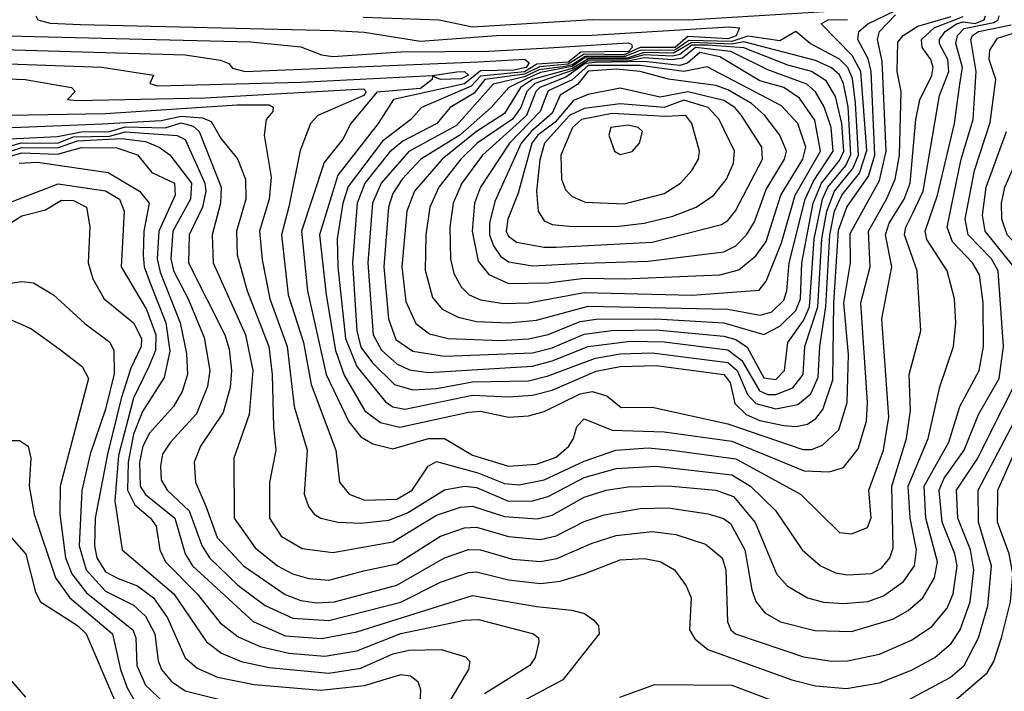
# Model space of a CAD drawing. Extents: x 1173029 to 1307123, y 522559 to 678521.
# Tile 542 of 623: x 1207780 to 1210248, y 666511 to 668195. Entities that reach past the tile are written whole.
import ezdxf

# ---------------------------------------------------------------- set-up
doc = ezdxf.new("R2010")
doc.units = 0

msp = doc.modelspace()

# ---------------------------------------------------------------- linework, layer by layer
at = {"layer": '0CON10XD'}
for points in [[(1207377.6, 668097.6), (1207986.2, 668076.2), (1208115.8, 668055.8), (1208106.4, 668035), (1208125, 668029.5), (1208485, 668038.5), (1208815, 668055.1), (1208876, 668064), (1208895, 668064.7), (1208905, 668055.7), (1208886.8, 668046.8), (1208834.6, 668044.6), (1208815, 668053.3), (1208814, 668045), (1208785, 668022.4), (1208675, 668012.9), (1208610.2, 667935), (1208590, 667895), (1208543, 667837), (1208486.5, 667665), (1208501.3, 667515), (1208548.4, 667305), (1208605, 667186.2), (1208635, 667148.4), (1208665, 667131), (1208715, 667119), (1208805, 667144.6), (1208844.7, 667144.7), (1208915, 667102.9), (1209005, 667075.6), (1209075, 667080.4), (1209125, 667098.1), (1209156.1, 667125), (1209168.4, 667145), (1209176.1, 667175), (1209195, 667193.8), (1209265.1, 667165.1), (1209395, 667161.5), (1209565, 667137.5), (1209746.4, 667063.6), (1209809, 667061), (1209845, 667072), (1209881.3, 667118.7), (1209902.3, 667187.7), (1209905.1, 667235), (1209888.3, 667485), (1209912.1, 667575), (1209907.3, 667665), (1209953.7, 667746.3), (1209974.6, 667795.4), (1209984.9, 667855), (1209989.3, 668015), (1209979.1, 668065), (1209981.3, 668138.7), (1209994.4, 668155), (1210031.1, 668178.9), (1210115, 668202.9)], [(1207420.6, 668059.4), (1207794, 668045), (1207910, 668025), (1207919.1, 668015), (1207900, 667995), (1207922.5, 667992.5), (1208245, 667999.2), (1208641.6, 668021.6), (1208648.5, 668015), (1208642.4, 668005), (1208527.3, 667955), (1208508.9, 667935), (1208482.9, 667867.1), (1208454.3, 667725.7), (1208435.9, 667655), (1208453.2, 667505), (1208491.1, 667385), (1208510.3, 667280.3), (1208572.4, 667115), (1208581.8, 667035), (1208605.9, 667005), (1208645, 666989.7), (1208725, 666992.8), (1208763.8, 667015), (1208803.6, 667075), (1208825, 667086.5), (1208928.4, 667058.4), (1208995, 667031.8), (1209031.9, 667028.1), (1209095, 667041.2), (1209195, 667088.1), (1209274.3, 667115.7), (1209355, 667121.3), (1209415.7, 667115.7), (1209575, 667093.6), (1209737.5, 667005), (1209835, 666908.7), (1209865, 666905.4), (1209905, 666921.1), (1209914.1, 666945.9), (1209908.6, 667015), (1209945.1, 667115), (1209958.2, 667198.2), (1209940.6, 667445), (1209966, 667575), (1209950.5, 667655), (1209959.6, 667685), (1209996.6, 667745), (1210011.6, 667785), (1210026, 667945), (1210036.1, 667993.9), (1210066, 668055), (1210069.5, 668075), (1210064.1, 668095), (1210041.9, 668125), (1210040, 668145), (1210071.8, 668175), (1210145, 668202.7)], [(1207536.2, 668126.2), (1208195, 668106.9), (1208283.7, 668093.7), (1208304.4, 668085), (1208313.6, 668073.6), (1208344.9, 668064.9), (1208929.4, 668089.4), (1209046, 668096), (1209056.7, 668086.7), (1209049.2, 668075), (1209018.7, 668068.7), (1208935, 668066.8), (1208895, 668034.2), (1208716.8, 667995), (1208678.3, 667935), (1208577.1, 667805), (1208531.5, 667655), (1208547.8, 667505), (1208571.4, 667365), (1208593.7, 667303.7), (1208645, 667214), (1208684.7, 667184.7), (1208732.9, 667172.9), (1208905, 667210.5), (1208935, 667213.4), (1209005, 667197.9), (1209055, 667201.2), (1209095, 667212.7), (1209185, 667257), (1209215, 667262.1), (1209251.3, 667251.3), (1209287.4, 667222.6), (1209365, 667222.9), (1209555, 667181.1), (1209742.7, 667117.3), (1209765, 667116.7), (1209792.4, 667127.6), (1209833.6, 667166.4), (1209854.4, 667235), (1209857.6, 667355), (1209845.6, 667485), (1209862.6, 667585), (1209861.4, 667658.6), (1209935, 667791.7), (1209952, 667865), (1209941.4, 668091.4), (1209929.9, 668145), (1209934.7, 668165), (1209975, 668207.6)], [(1207556.3, 667916.3), (1207986.4, 667933.6), (1208135, 667942.4), (1208185, 667952.7), (1208238.6, 667948.6), (1208259.9, 667939.9), (1208285, 667895.9), (1208326.1, 667846.1), (1208345.9, 667795), (1208347, 667745), (1208323.1, 667665), (1208324.9, 667604.9), (1208350.3, 667515), (1208404.4, 667375), (1208413, 667305), (1208416.3, 667173.7), (1208422.3, 667115), (1208406, 667034), (1208406, 666945), (1208435, 666899.3), (1208488.3, 666868.3), (1208565, 666858.8), (1208715, 666885.2), (1208825, 666952.7), (1208885, 666972.5), (1208915, 666974.9), (1208995, 666949.3), (1209076.7, 666943.3), (1209115, 666952.5), (1209195, 666997.2), (1209250, 667015), (1209305, 667023.5), (1209405, 667026.1), (1209525, 667014.6), (1209569, 666999), (1209623.7, 666933.7), (1209676.8, 666805), (1209703.8, 666775), (1209754.5, 666745), (1209795, 666734.4), (1209845, 666730.5), (1209906.1, 666736.1), (1209945, 666750), (1209995, 666785.6), (1210022.8, 666825), (1210027.7, 666865), (1210011.6, 666945), (1210007.1, 667025), (1210057.4, 667145), (1210086.1, 667273.9), (1210120.8, 667375), (1210126.7, 667435), (1210122.8, 667495), (1210104.4, 667565), (1210054.1, 667644.1), (1210049.3, 667665), (1210080.5, 667755), (1210123.5, 667935), (1210136.4, 668033.6), (1210143, 668075), (1210126.8, 668135), (1210130.9, 668155), (1210147, 668173), (1210221.8, 668188.2), (1210232.9, 668195), (1210234.9, 668205)], [(1207704.9, 667954.9), (1207995, 667959.6), (1208325, 667981.2), (1208405, 667981.4), (1208415.3, 667975.3), (1208414.1, 667965), (1208398.1, 667945), (1208392.5, 667905), (1208410.2, 667800.2), (1208405.7, 667745), (1208381.4, 667665), (1208387.5, 667592.5), (1208407.1, 667495), (1208450.3, 667375), (1208468, 667225), (1208500.7, 667115), (1208492.7, 667005), (1208503.9, 666973.9), (1208518.5, 666955), (1208535, 666944.7), (1208577.5, 666935), (1208635, 666932.2), (1208705, 666940.1), (1208752.1, 666957.9), (1208845, 667016.1), (1208895, 667024.9), (1208925, 667021.4), (1209005, 666987.5), (1209065, 666988.2), (1209105, 666999), (1209195, 667046.4), (1209275, 667069.3), (1209375, 667075.1), (1209565, 667053.3), (1209611.6, 667025), (1209674.2, 666964.2), (1209741.2, 666865), (1209787.1, 666825), (1209825, 666807.7), (1209855, 666803), (1209915, 666805.9), (1209940.5, 666819.5), (1209961.3, 666845), (1209969.7, 666870.3), (1209966, 667025), (1210002.8, 667145), (1210012.9, 667215), (1210009.7, 667305), (1210038.4, 667415), (1210029.2, 667565), (1209997.6, 667655), (1210000.8, 667675), (1210018.2, 667708.2), (1210044.9, 667765), (1210085.6, 668005), (1210109.1, 668065), (1210106, 668095), (1210085.2, 668134.8), (1210085.6, 668145), (1210100.1, 668165), (1210128.3, 668185), (1210145, 668190), (1210175, 668185.2), (1210197.8, 668195), (1210200.9, 668205)], [(1207715.1, 668155.1), (1208359.1, 668139.1), (1208485, 668126.7), (1208536.6, 668106.6), (1208565, 668103), (1208735, 668114.8), (1208956.3, 668116.3), (1209105.4, 668124.6), (1209305, 668136.6), (1209313.9, 668133.9), (1209314.8, 668125), (1209306.2, 668115), (1209186.1, 668113.9), (1209155, 668088.8), (1209076.6, 668083.4), (1209045, 668064), (1208935, 668053), (1208911.5, 668028.5), (1208787.5, 667975), (1208760.8, 667945), (1208689.6, 667890.4), (1208603.1, 667776.9), (1208590.1, 667735), (1208576, 667645), (1208577.5, 667575), (1208596.3, 667395), (1208625, 667324.8), (1208696.5, 667236.5), (1208715, 667224.1), (1208745, 667218.5), (1208915, 667253.1), (1209005, 667248.9), (1209065, 667253.2), (1209114.5, 667265.5), (1209225, 667313.6), (1209285, 667325.6), (1209375, 667328), (1209545, 667305.1), (1209560.8, 667285), (1209572.5, 667232.5), (1209601.1, 667205), (1209635, 667189.7), (1209695, 667177.3), (1209725.4, 667174.6), (1209755, 667180.5), (1209775.5, 667194.5), (1209792.7, 667217.3), (1209818, 667292), (1209820.9, 667485), (1209832.6, 667667.4), (1209853.2, 667725), (1209907.6, 667802.4), (1209923.7, 667855), (1209914.5, 668065), (1209906.9, 668096.9), (1209880.9, 668145), (1209883.4, 668165), (1209905.7, 668185), (1209975, 668218.3)], [(1207820.8, 668205), (1207825.5, 668195), (1207856.5, 668186.5), (1207932.7, 668182.8), (1208567.9, 668167.9), (1208643.5, 668163.5), (1208785, 668141.5), (1208975, 668155.1), (1209215, 668155.9), (1209557.3, 668177.3), (1209584.5, 668174.5), (1209575.8, 668154.2), (1209555, 668147.4), (1209455, 668152.8), (1209423, 668125), (1209335, 668125), (1209295, 668107.1), (1209195, 668108.2), (1209155, 668083.1), (1209083.3, 668076.7), (1209045, 668058.2), (1208946, 668045), (1208918.9, 668011.1), (1208859.3, 667975), (1208825.2, 667935), (1208740, 667890), (1208706.9, 667863.1), (1208644.9, 667785), (1208625.6, 667735), (1208614, 667585), (1208624.8, 667415), (1208635, 667373.3), (1208664.3, 667334.3), (1208719.8, 667279.8), (1208765, 667266.3), (1208825, 667270), (1208915, 667286.6), (1209055, 667289.5), (1209105, 667301.5), (1209223.5, 667346.5), (1209285, 667357.3), (1209365, 667359.3), (1209555, 667335.2), (1209578, 667315), (1209604.6, 667254.6), (1209625, 667232), (1209675, 667219), (1209730.4, 667229.6), (1209763.2, 667256.8), (1209781.8, 667298.2), (1209785.3, 667375), (1209800.4, 667475), (1209810.5, 667655), (1209822.7, 667715), (1209840.3, 667755), (1209885, 667809.7), (1209903, 667867), (1209888.2, 668065), (1209867, 668105), (1209789.2, 668185), (1209806.4, 668195), (1209855, 668195.4)], [(1208641, 668201), (1208831.2, 668195), (1208915, 668177.1), (1209214.9, 668195.1), (1209456.2, 668195), (1209865, 668220.1)], [(1207345, 667876.2), (1207875, 667901.8), (1207933.7, 667913.7), (1208005, 667914.5), (1208045, 667926.2), (1208145, 667923.8), (1208185, 667936.6), (1208215, 667928.1), (1208229.7, 667915), (1208284.7, 667774.7), (1208283.4, 667735), (1208262.7, 667655), (1208264.8, 667585), (1208345.6, 667405), (1208364.6, 667315.4), (1208355.4, 667204.6), (1208316.7, 667095), (1208317.5, 666945), (1208370.6, 666870.6), (1208426.2, 666825), (1208463.8, 666805), (1208505, 666793.6), (1208555, 666789), (1208642.7, 666812.7), (1208725, 666830.3), (1208835, 666899.6), (1208895, 666920.3), (1208925, 666921.8), (1209005, 666899.2), (1209085, 666891.4), (1209125, 666900.7), (1209195, 666936.4), (1209245, 666953.3), (1209335, 666969.3), (1209405, 666970.9), (1209505.6, 666955.6), (1209544, 666944), (1209561.3, 666931.3), (1209597.4, 666865), (1209614.8, 666765), (1209625.4, 666735.4), (1209647.5, 666707.5), (1209686.9, 666685), (1209773.2, 666663.2), (1209865, 666660.9), (1209968.9, 666691.1), (1210006.8, 666713.2), (1210043.4, 666745), (1210073, 666795), (1210080.8, 666835), (1210051.4, 666945), (1210047.3, 667025), (1210109.3, 667135), (1210136.3, 667225), (1210184.8, 667315), (1210195.7, 667375), (1210195.1, 667484.9), (1210185.5, 667555), (1210167.9, 667585), (1210117.9, 667637.9), (1210104.4, 667675), (1210139.7, 667845), (1210169.7, 667945), (1210177.1, 668065), (1210164, 668145), (1210167.9, 668155), (1210182.9, 668165), (1210265, 668182.2)], [(1209675, 667254.7), (1209718.3, 667271.7), (1209744, 667305), (1209748.2, 667375), (1209780.8, 667475), (1209790.7, 667645), (1209802.8, 667715), (1209822.1, 667765), (1209868.3, 667821.7), (1209882.4, 667855), (1209875.3, 667985.3), (1209867.2, 668047.2), (1209855.8, 668075), (1209835, 668095.8), (1209761, 668135), (1209725, 668165.5), (1209685, 668141.7), (1209605, 668153.8), (1209565, 668140.4), (1209456.9, 668143.1), (1209421.8, 668118.2), (1209335, 668118.1), (1209297.2, 668102.8), (1209197, 668103), (1209165, 668081.4), (1209147.6, 668077.6), (1209081, 668069), (1209045, 668052.1), (1208967, 668033), (1208875, 667929.4), (1208755, 667864.1), (1208686.4, 667785), (1208664.5, 667735), (1208652.7, 667585), (1208665.6, 667405), (1208686.5, 667366.5), (1208725, 667331.7), (1208757.2, 667317.2), (1208805, 667309.9), (1209065, 667326.4), (1209115, 667339), (1209205, 667375.3), (1209310.9, 667389.1), (1209395, 667387.2), (1209555, 667366.8), (1209590.1, 667340.1), (1209634.2, 667264.2), (1209655, 667255.1), (1209675, 667254.7)], [(1210150.2, 667695), (1210173, 667817), (1210212.7, 667937.3), (1210227, 668045), (1210209.8, 668095), (1210211.8, 668118.2), (1210231.1, 668148.9), (1210283.7, 668165)], [(1209675, 667292.6), (1209696.9, 667315), (1209705.4, 667385), (1209745, 667440.9), (1209759.3, 667475), (1209771.7, 667645), (1209792.1, 667745), (1209806, 667775), (1209850.4, 667829.6), (1209863.5, 667856.5), (1209856.5, 667976.5), (1209845.2, 668035), (1209835, 668056.8), (1209815, 668074), (1209775, 668092.6), (1209595, 668139.9), (1209565, 668133.6), (1209465, 668138), (1209418.9, 668111.1), (1209345, 668112.9), (1209305, 668099.6), (1209195, 668098.3), (1209165, 668077.2), (1209085, 668062.6), (1209052.2, 668047.8), (1209005.9, 668025), (1208961.4, 667975), (1208883.6, 667905), (1208785.1, 667845), (1208738.6, 667795), (1208715, 667758.9), (1208704.5, 667725), (1208693.1, 667575), (1208704.5, 667444.5), (1208722.9, 667392.9), (1208765, 667363.4), (1208845, 667351), (1209065, 667359.6), (1209115, 667371.9), (1209195, 667406.6), (1209264.4, 667415.6), (1209375, 667417.3), (1209545, 667401.5), (1209575, 667392.7), (1209603.4, 667373.4), (1209645, 667296.4), (1209675, 667292.6)], [(1208985, 667390.2), (1209055, 667394.5), (1209105, 667405.5), (1209185, 667438.4), (1209225, 667443.7), (1209374.8, 667444.8), (1209545, 667434.4), (1209645, 667405.7), (1209685, 667426.3), (1209725, 667465.5), (1209737.2, 667495), (1209740.1, 667585), (1209768.5, 667735), (1209790, 667785), (1209835, 667841.6), (1209845.3, 667865), (1209840.6, 667935), (1209825, 668002.2), (1209801.7, 668041.7), (1209765, 668064.9), (1209705, 668080.6), (1209595, 668124.5), (1209505, 668131.2), (1209465, 668131.2), (1209435, 668108.1), (1209416.2, 668103.8), (1209345, 668106.9), (1209305, 668095.7), (1209204.2, 668095.8), (1209165, 668072.5), (1209065.3, 668045), (1209035.1, 668025), (1208995, 667959.5), (1208925, 667914.8), (1208838.6, 667845), (1208769.3, 667765), (1208750.4, 667715), (1208737.5, 667575), (1208748, 667488), (1208773.1, 667433.1), (1208807.2, 667407.2), (1208854, 667395), (1208985, 667390.2)], [(1209005, 667434.9), (1209075, 667441.2), (1209205, 667476.3), (1209555, 667468.8), (1209636.2, 667453.8), (1209665, 667462.5), (1209695, 667491.3), (1209703, 667515), (1209708.8, 667585), (1209748.4, 667745), (1209769.8, 667790.2), (1209819.3, 667865), (1209813.9, 667925), (1209796.8, 667976.8), (1209775, 668014.2), (1209753.1, 668033.1), (1209655, 668069.4), (1209562.8, 668115), (1209473.7, 668125), (1209441.6, 668098.4), (1209415.9, 668094.1), (1209345, 668099.5), (1209305, 668091.3), (1209205, 668091.5), (1209165, 668067.3), (1209071.3, 668035), (1209051.2, 668015), (1209036.1, 667975), (1209015, 667945.2), (1208926.3, 667885), (1208886, 667845), (1208830.4, 667775), (1208808.2, 667725), (1208797.9, 667655), (1208796.6, 667566.6), (1208815, 667498.5), (1208839, 667469), (1208878.7, 667448.7), (1208925, 667437.9), (1209005, 667434.9)], [(1208992.8, 667482.8), (1209055, 667484.9), (1209195, 667510.8), (1209465.9, 667504.1), (1209633.1, 667516.9), (1209651.1, 667538.9), (1209689.1, 667635), (1209723.6, 667755), (1209786.9, 667865), (1209773.2, 667943.2), (1209735, 667998.6), (1209695.1, 668025.1), (1209635, 668041.7), (1209535, 668102.1), (1209485, 668112.9), (1209453.8, 668086.2), (1209435, 668080.4), (1209345, 668090.5), (1209222.7, 668087.3), (1209197.6, 668085), (1209149.2, 668050.8), (1209083.5, 668025), (1209074, 668015), (1209050, 667955), (1208940.3, 667855), (1208888.5, 667785), (1208866.2, 667735), (1208858.3, 667675), (1208859.7, 667595), (1208868.4, 667558.4), (1208886.7, 667525), (1208906.6, 667505), (1208935, 667492.3), (1208992.8, 667482.8)], [(1209005, 667533), (1209105, 667534.7), (1209195, 667546.7), (1209295, 667544.9), (1209535, 667555.1), (1209582.5, 667567.5), (1209625, 667602.8), (1209650.9, 667639.1), (1209687.5, 667755), (1209743.3, 667845), (1209750.2, 667875), (1209730.7, 667935), (1209689.1, 667979.1), (1209503.3, 668076.7), (1209444.9, 668065.1), (1209335, 668079.9), (1209205, 668079.9), (1209165, 668043.8), (1209105, 668016.6), (1209096, 667996), (1209084.6, 667965), (1209007.5, 667885), (1208934.9, 667775), (1208920.3, 667735), (1208914.1, 667665), (1208929.2, 667589.2), (1208955.9, 667555.9), (1209005, 667533)], [(1209065, 667578), (1209195, 667584.7), (1209355, 667589.6), (1209545, 667612.8), (1209575, 667628.2), (1209601.4, 667655), (1209621.7, 667688.3), (1209651, 667769), (1209697.4, 667845), (1209702.1, 667865), (1209685.5, 667905.5), (1209648, 667955), (1209614.6, 667985), (1209555, 668018.9), (1209525, 668029.6), (1209406.2, 668046.2), (1209335, 668065), (1209275, 668070.9), (1209205, 668066), (1209177.9, 668032.1), (1209135, 668005.3), (1209115, 667960.6), (1209062.1, 667915), (1209037, 667885), (1208971.1, 667738.9), (1208957.7, 667685), (1208957.9, 667655), (1208967.9, 667627.9), (1208985, 667602.3), (1209005, 667587.5), (1209065, 667578)], [(1209125, 667624.9), (1209365, 667637.3), (1209538.8, 667681.2), (1209555, 667691), (1209574.3, 667715.7), (1209641.6, 667845), (1209639.8, 667875), (1209589.4, 667955), (1209572.3, 667975), (1209545, 667992.3), (1209455, 668014.1), (1209385, 668000.7), (1209285, 668022.9), (1209205, 668007.8), (1209167.8, 667992.2), (1209122.1, 667937.9), (1209078.7, 667905), (1209064.1, 667885), (1209029.8, 667760.2), (1209003.6, 667695), (1208999.4, 667665), (1209005, 667651.7), (1209025, 667637), (1209094.9, 667624.9), (1209125, 667624.9)], [(1209275, 667676.4), (1209345, 667684.9), (1209417.5, 667702.5), (1209475.3, 667725), (1209519.7, 667755), (1209551.9, 667795), (1209569.1, 667835), (1209571.9, 667865), (1209533, 667945), (1209505.9, 667975), (1209445, 667993.1), (1209395, 667974.6), (1209285, 667983.6), (1209195, 667972.2), (1209158.3, 667955), (1209095.3, 667885), (1209083.8, 667843.8), (1209075.6, 667765), (1209079.8, 667715), (1209095, 667690.9), (1209115, 667681.3), (1209157.1, 667677.1), (1209275, 667676.4)], [(1209295, 667733.3), (1209395, 667759), (1209436, 667785), (1209465, 667817.1), (1209481.1, 667845), (1209484.3, 667865), (1209464.8, 667935), (1209450, 667955), (1209398.1, 667951.9), (1209265, 667959.9), (1209188.5, 667945), (1209165.6, 667925), (1209136, 667855), (1209137.7, 667795), (1209147.9, 667767.9), (1209165, 667751.6), (1209197.4, 667737.4), (1209295, 667733.3)], [(1209285, 667857.1), (1209315, 667864.3), (1209333.8, 667885), (1209341.4, 667915), (1209330, 667925), (1209305, 667930.8), (1209262.1, 667925), (1209256.4, 667905), (1209270.8, 667865), (1209285, 667857.1)], [(1207735, 667872.3), (1207783.7, 667886.3), (1207875, 667885.4), (1207915, 667901.4), (1208005, 667902.9), (1208045, 667913.4), (1208174.6, 667904.6), (1208195, 667894.7), (1208243.7, 667785), (1208246.5, 667765), (1208238.3, 667725), (1208204.4, 667655), (1208202.8, 667585), (1208293.8, 667405), (1208305, 667368.6), (1208310.7, 667315), (1208307.3, 667272.7), (1208290.2, 667209.8), (1208233.1, 667125), (1208217.6, 667085), (1208220.7, 667035), (1208246.9, 666975), (1208275, 666896.5), (1208341.1, 666825), (1208445, 666753.4), (1208485, 666738.6), (1208525, 666732.5), (1208568.9, 666735), (1208725, 666776.7), (1208844.5, 666845.5), (1208905, 666866.2), (1208935, 666865.1), (1209015, 666842.2), (1209085, 666836), (1209126.6, 666843.4), (1209215, 666882.3), (1209275, 666901.4), (1209365, 666911.7), (1209425, 666904.1), (1209499.2, 666879.2), (1209540.8, 666845), (1209549.8, 666815), (1209554.3, 666685), (1209562.1, 666665), (1209574.4, 666654.4), (1209745, 666597.2), (1209815, 666586.2), (1209855, 666587), (1209935, 666603.8), (1210015, 666638.7), (1210066.6, 666673.4), (1210105, 666718.8), (1210120.1, 666755), (1210129.4, 666825), (1210124, 666855), (1210092.2, 666935), (1210084.9, 667015.1), (1210096.8, 667045), (1210147.3, 667115), (1210183.5, 667205), (1210234.9, 667295), (1210245.8, 667375), (1210232.3, 667565), (1210216, 667595), (1210157.7, 667655), (1210150.2, 667695)], [(1210272, 667575), (1210200, 667665), (1210193.2, 667705), (1210202.6, 667775), (1210253.3, 667915)], [(1207745, 667861.4), (1207785, 667874.8), (1207875, 667873.8), (1207925, 667891.1), (1208035, 667897.2), (1208095, 667889.5), (1208129.8, 667875), (1208156, 667856), (1208210.3, 667785), (1208208.4, 667745), (1208163.8, 667665), (1208159, 667595), (1208165.3, 667565), (1208202.2, 667495), (1208242.4, 667397.6), (1208256.2, 667315), (1208251, 667275), (1208223.5, 667206.5), (1208158, 667135), (1208138.3, 667105), (1208132.7, 667075), (1208135, 667040.8), (1208150, 667015), (1208205, 666963), (1208236.4, 666876.4), (1208255.4, 666845), (1208327, 666777), (1208395, 666726), (1208465, 666693.6), (1208555, 666688.2), (1208735.5, 666734.5), (1208835, 666784.3), (1208905, 666808.1), (1208925, 666809.9), (1209005, 666790.4), (1209085, 666780.9), (1209135, 666786.4), (1209194.6, 666805.4), (1209285, 666840), (1209345, 666843.3), (1209385, 666836.4), (1209421.5, 666815), (1209450.8, 666775), (1209462.7, 666745), (1209459.2, 666665), (1209471.9, 666641.9), (1209505.2, 666615.2), (1209715, 666539.2), (1209775, 666524.2), (1209852.2, 666517.8), (1209935, 666532.1), (1210015, 666563.8), (1210074.1, 666595), (1210115, 666630.7), (1210137.3, 666665), (1210162, 666735), (1210171.3, 666815), (1210163.2, 666865), (1210131.6, 666945), (1210127.7, 667015), (1210181.6, 667095), (1210205.5, 667144.5), (1210282.1, 667295)], [(1207745, 667849.5), (1207785, 667860.9), (1207875, 667857.4), (1207935, 667874.6), (1208023.3, 667873.3), (1208075.7, 667855.7), (1208111.5, 667811.5), (1208167.8, 667785), (1208170.1, 667755), (1208128.5, 667665), (1208124.9, 667595), (1208131.7, 667561.7), (1208182.4, 667435), (1208197.9, 667357.9), (1208200.7, 667305), (1208187.5, 667262.5), (1208165.3, 667224.7), (1208105, 667158.1), (1208088.3, 667125), (1208080.4, 667085), (1208082, 667025), (1208095, 667003.8), (1208169.2, 666945), (1208194.6, 666855), (1208213.4, 666825), (1208365, 666685.2), (1208445, 666649.8), (1208537, 666643), (1208625, 666659.8), (1208915, 666751.1), (1209075, 666723), (1209164.3, 666714.3), (1209195.3, 666705.3), (1209218.8, 666688.8), (1209230.6, 666675), (1209232.2, 666655), (1209141, 666539), (1209002.2, 666465)], [(1209981.1, 666475), (1210112.5, 666545), (1210147, 666575), (1210183.4, 666645), (1210207, 666725), (1210215.9, 666825), (1210182.9, 666935), (1210182.6, 667015), (1210321.5, 667278.5), (1210349.4, 667385), (1210329.8, 667565), (1210311.8, 667595), (1210254.9, 667655), (1210241.6, 667695), (1210241, 667735), (1210249.4, 667775), (1210293.4, 667875)], [(1207778.9, 667835), (1207825, 667837.8), (1208002, 667812), (1208080.6, 667765), (1208104.2, 667735), (1208091.4, 667665), (1208089.3, 667605), (1208092.4, 667575), (1208106.3, 667536.3), (1208146.6, 667435), (1208156, 667364), (1208142.1, 667297.9), (1208087.5, 667212.5), (1208065, 667155.2), (1208051.5, 667085), (1208050.3, 667015), (1208068.2, 666978.2), (1208107.6, 666945), (1208121.8, 666925), (1208131, 666865), (1208145.2, 666835), (1208224.9, 666755), (1208282.5, 666682.5), (1208327.2, 666647.2), (1208382.9, 666622.9), (1208455, 666606.1), (1208545, 666598.6), (1208625, 666612), (1208735, 666655.7), (1208895, 666688.9), (1208930.4, 666690.4), (1209068, 666655), (1209080, 666645), (1209081.1, 666635), (1209072.1, 666595), (1209058.5, 666575), (1208945, 666504)], [(1207697.6, 667715), (1207876.5, 667783.5), (1207995, 667765.9), (1208030.5, 667745), (1208041.5, 667715), (1208034.5, 667575), (1208097.8, 667467.8), (1208121.4, 667405), (1208120.7, 667365), (1208104, 667325), (1208065, 667246.1), (1208027.9, 667102.1), (1208018.6, 666988.6), (1208037.1, 666865), (1208166.1, 666755), (1208248, 666635), (1208286, 666606), (1208335, 666584.9), (1208405, 666570.2), (1208555, 666555.7), (1208635, 666568.8), (1208715, 666604.6), (1208755, 666613.6), (1208836.7, 666615), (1208897.4, 666597.4), (1208908.2, 666585), (1208905.3, 666565), (1208833, 666445)], [(1207740, 667675), (1207785, 667703.3), (1207845, 667717.9), (1207885, 667742.1), (1207915, 667741.8), (1207947.2, 667725), (1207955.7, 667675.7), (1207951.4, 667585), (1207963.2, 667545), (1207991.6, 667495), (1208065, 667434.3), (1208085.7, 667395), (1208084.6, 667375), (1208058.6, 667321.4), (1208034.7, 667245.3), (1207999.8, 667105), (1207969.4, 666945), (1207967.1, 666875), (1207973.1, 666845), (1207995, 666810.4), (1208026.6, 666793.4), (1208075, 666775.4), (1208115.8, 666745), (1208150.5, 666695), (1208194.9, 666594.9), (1208225, 666568.7), (1208275.8, 666545.8), (1208367.5, 666527.5), (1208535, 666513.2), (1208644.5, 666525.5), (1208735, 666552.3), (1208759.3, 666549.3), (1208778.2, 666535), (1208784.8, 666514.8), (1208782.7, 666475)], [(1207715, 667528), (1207785, 667538.6), (1207815, 667535.4), (1207864.8, 667504.8), (1207943.4, 667433.4), (1208006, 667386), (1208015.6, 667365), (1208017, 667307), (1207995, 667218.2), (1207956.6, 667105), (1207936.1, 667013.9), (1207929.1, 666875), (1207946.9, 666815), (1207995, 666762.1), (1208065, 666726.3), (1208095, 666698.8), (1208118.8, 666655), (1208127.2, 666587.2), (1208135.4, 666565.4), (1208160.2, 666535), (1208195, 666512), (1208305, 666484.1)], [(1210121.8, 666485), (1210205, 666556.6), (1210222, 666585), (1210241.1, 666645), (1210263.5, 666735), (1210269, 666805), (1210260.3, 666855), (1210231.1, 666935), (1210231.7, 667015), (1210275, 667113.1), (1210343.3, 667225), (1210373, 667287), (1210407.1, 667385), (1210409.3, 667465)], [(1207745, 667447.8), (1207809.3, 667419.3), (1207879.2, 667369.2), (1207936.7, 667325), (1207952.7, 667295), (1207881.2, 667025), (1207881, 666955), (1207894.7, 666845), (1207911, 666805), (1207947.7, 666757.7), (1208063.4, 666665), (1208070.9, 666645), (1208073.3, 666575), (1208095, 666526.1), (1208157.3, 666467.3)], [(1207705, 666509.8), (1207673.6, 666555), (1207657.3, 666587.3), (1207633.2, 666665), (1207588.3, 666735), (1207576.3, 666765), (1207573.5, 666815), (1207585, 666874.5), (1207630.7, 667015), (1207664.7, 667075), (1207695.8, 667115), (1207725, 667139.4), (1207779.2, 667139.2), (1207801.1, 667125), (1207808, 667095), (1207803.8, 667025), (1207816.3, 666955), (1207869.6, 666795), (1207905.5, 666745), (1208012.3, 666655), (1208032.7, 666565), (1208049.4, 666519.4), (1208075, 666474.4)], [(1207795.8, 666495.8), (1207735.2, 666565), (1207715, 666606.9), (1207690.9, 666680.9), (1207648.6, 666745), (1207639.3, 666805), (1207645, 666845.7), (1207665, 666887.5), (1207705, 666932.1), (1207725, 666933.6), (1207795, 666854.6), (1207819.3, 666759.3), (1207831.9, 666735), (1207925, 666675.7), (1207947, 666655), (1208020.8, 666480.8)], [(1209284, 666496), (1209372.1, 666527.9), (1209565, 666525.9), (1209715, 666469.4)]]:
    msp.add_lwpolyline(points, dxfattribs=at)

doc.saveas('drawing.dxf')
